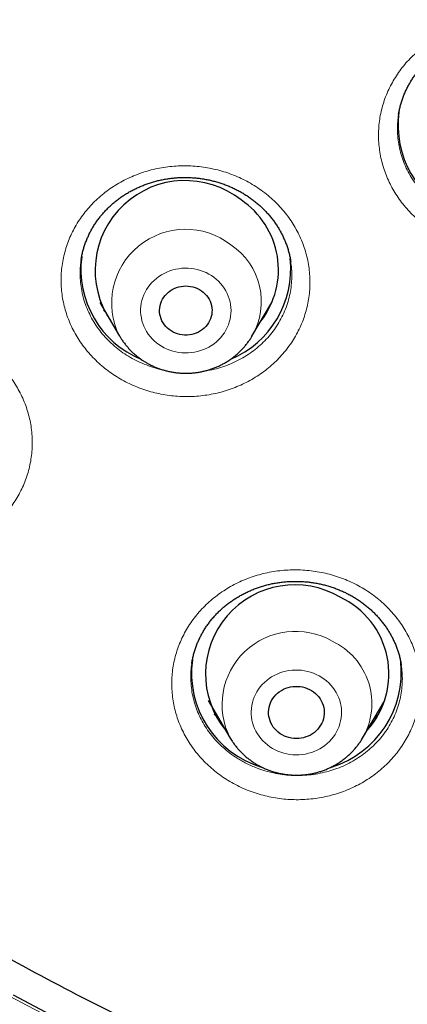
# Model space of a CAD drawing. Header units: millimetres. Extents: x 8 to 436, y 12 to 764.
# Tile 471 of 656: x 209.38 to 215.64, y 672.82 to 688.76. Entities that reach past the tile are written whole.
import ezdxf

# ---------------------------------------------------------------- set-up
doc = ezdxf.new("R2010")
doc.units = ezdxf.units.MM

msp = doc.modelspace()

# ---------------------------------------------------------------- linework, layer by layer
at = {"color": 7, "linetype": 'Continuous', "lineweight": 30}
for p, q in [((215.503, 687.218), (215.503, 687.216)), ((210.373, 684.875), (210.372, 684.871)), ((210.671, 684.179), (210.993, 683.632)), ((213.133, 683.632), (213.455, 684.179)), ((213.133, 683.632), (213.132, 683.63)), ((212.161, 678.337), (212.161, 678.335)), ((212.422, 677.736), (212.781, 677.126)), ((214.921, 677.126), (215.28, 677.736))]:
    msp.add_line(p, q, dxfattribs=at)
at = {"color": 252, "linetype": 'Continuous', "lineweight": 0}
msp.add_line((213.385, 684.04), (213.356, 684.011), dxfattribs=at)
at = {"color": 252, "linetype": 'Continuous', "lineweight": 0, "flags": 128}
for points in [[(211.629, 683.496), (211.67, 683.469), (211.713, 683.445), (211.759, 683.424), (211.805, 683.405), (211.853, 683.39), (211.902, 683.378), (211.951, 683.369), (212.001, 683.363), (212.052, 683.361), (212.102, 683.362), (212.152, 683.366), (212.202, 683.373), (212.251, 683.384), (212.299, 683.398), (212.347, 683.415), (212.392, 683.435), (212.436, 683.457), (212.479, 683.483), (212.519, 683.511), (212.558, 683.542), (212.594, 683.575), (212.627, 683.611), (212.658, 683.648), (212.686, 683.688), (212.71, 683.729), (212.732, 683.772), (212.751, 683.816), (212.766, 683.861), (212.778, 683.907), (212.787, 683.954), (212.792, 684.001), (212.794, 684.048), (212.792, 684.096), (212.787, 684.143), (212.778, 684.189), (212.766, 684.235), (212.75, 684.28), (212.732, 684.324), (212.71, 684.367), (212.685, 684.408), (212.657, 684.448), (212.626, 684.485), (212.592, 684.521), (212.556, 684.554), (212.518, 684.585), (212.477, 684.613), (212.435, 684.638), (212.391, 684.661), (212.345, 684.681), (212.298, 684.697), (212.249, 684.711), (212.2, 684.722), (212.15, 684.729), (212.1, 684.733), (212.05, 684.734), (211.999, 684.731), (211.949, 684.725), (211.9, 684.716), (211.851, 684.704), (211.803, 684.689), (211.757, 684.67), (211.712, 684.649), (211.669, 684.625), (211.627, 684.598), (211.588, 684.568), (211.551, 684.536), (211.516, 684.502), (211.484, 684.465), (211.454, 684.427), (211.428, 684.386), (211.405, 684.344), (211.384, 684.301), (211.367, 684.256), (211.354, 684.211), (211.343, 684.164), (211.337, 684.117), (211.333, 684.07), (211.333, 684.023), (211.337, 683.976), (211.344, 683.929), (211.354, 683.882), (211.368, 683.837), (211.385, 683.792), (211.406, 683.749), (211.429, 683.707), (211.456, 683.667), (211.485, 683.628), (211.517, 683.592), (211.552, 683.557), (211.589, 683.525), (211.629, 683.496)], [(213.507, 676.936), (213.552, 676.916), (213.599, 676.898), (213.647, 676.883), (213.696, 676.871), (213.745, 676.863), (213.795, 676.857), (213.846, 676.855), (213.896, 676.857), (213.946, 676.861), (213.996, 676.869), (214.045, 676.88), (214.093, 676.894), (214.14, 676.911), (214.186, 676.932), (214.23, 676.955), (214.272, 676.981), (214.312, 677.009), (214.35, 677.04), (214.386, 677.074), (214.419, 677.11), (214.449, 677.148), (214.477, 677.187), (214.501, 677.229), (214.523, 677.272), (214.541, 677.316), (214.556, 677.361), (214.567, 677.407), (214.576, 677.454), (214.58, 677.501), (214.582, 677.548), (214.579, 677.596), (214.574, 677.643), (214.565, 677.689), (214.552, 677.735), (214.536, 677.78), (214.517, 677.824), (214.495, 677.867), (214.469, 677.908), (214.441, 677.947), (214.41, 677.984), (214.376, 678.019), (214.34, 678.052), (214.301, 678.083), (214.26, 678.11), (214.218, 678.136), (214.173, 678.158), (214.127, 678.177), (214.08, 678.194), (214.031, 678.207), (213.982, 678.217), (213.932, 678.224), (213.882, 678.228), (213.832, 678.228), (213.781, 678.225), (213.731, 678.219), (213.682, 678.209), (213.633, 678.197), (213.586, 678.181), (213.539, 678.162), (213.494, 678.141), (213.451, 678.116), (213.41, 678.089), (213.371, 678.059), (213.334, 678.027), (213.3, 677.992), (213.268, 677.955), (213.239, 677.916), (213.213, 677.876), (213.19, 677.834), (213.17, 677.79), (213.154, 677.745), (213.14, 677.7), (213.13, 677.653), (213.124, 677.606), (213.121, 677.559), (213.121, 677.511), (213.125, 677.464), (213.133, 677.417), (213.144, 677.371), (213.158, 677.326), (213.175, 677.281), (213.196, 677.238), (213.22, 677.196), (213.247, 677.156), (213.277, 677.118), (213.309, 677.082), (213.344, 677.048), (213.382, 677.016), (213.421, 676.987), (213.463, 676.96), (213.507, 676.936)]]:
    msp.add_lwpolyline(points, dxfattribs=at)
at = {"color": 7, "linetype": 'Continuous', "lineweight": 30, "flags": 128}
for points in [[(212.315, 684.367), (212.345, 684.344), (212.373, 684.319), (212.398, 684.292), (212.42, 684.262), (212.439, 684.231), (212.456, 684.198), (212.469, 684.164), (212.478, 684.128), (212.484, 684.093), (212.487, 684.056), (212.486, 684.02), (212.482, 683.984), (212.474, 683.949), (212.463, 683.914), (212.448, 683.88), (212.43, 683.848), (212.409, 683.818), (212.386, 683.789), (212.359, 683.763), (212.331, 683.738), (212.3, 683.717), (212.267, 683.698), (212.232, 683.682), (212.196, 683.669), (212.159, 683.659), (212.121, 683.653), (212.083, 683.65), (212.044, 683.65), (212.006, 683.653), (211.968, 683.659), (211.93, 683.669), (211.894, 683.682), (211.86, 683.698), (211.827, 683.717), (211.796, 683.738), (211.767, 683.763), (211.741, 683.789), (211.717, 683.818), (211.696, 683.848), (211.678, 683.88), (211.664, 683.914), (211.653, 683.949), (211.645, 683.984), (211.64, 684.02), (211.64, 684.056), (211.642, 684.093), (211.648, 684.128), (211.658, 684.164), (211.671, 684.198), (211.687, 684.231), (211.706, 684.262), (211.729, 684.292), (211.754, 684.319), (211.781, 684.344), (211.811, 684.367), (211.843, 684.388), (211.877, 684.405), (211.912, 684.419), (211.949, 684.431), (211.986, 684.439), (212.025, 684.444), (212.063, 684.446), (212.102, 684.444), (212.14, 684.439), (212.178, 684.431), (212.214, 684.419), (212.25, 684.405), (212.283, 684.388), (212.315, 684.367)], [(210.995, 683.63), (210.994, 683.63), (210.993, 683.632)], [(214.063, 677.915), (214.098, 677.896), (214.13, 677.874), (214.16, 677.849), (214.188, 677.822), (214.213, 677.793), (214.235, 677.762), (214.254, 677.73), (214.27, 677.695), (214.283, 677.66), (214.293, 677.624), (214.299, 677.587), (214.301, 677.549), (214.3, 677.512), (214.296, 677.475), (214.288, 677.438), (214.276, 677.402), (214.261, 677.368), (214.243, 677.334), (214.222, 677.302), (214.198, 677.273), (214.172, 677.245), (214.142, 677.219), (214.111, 677.196), (214.077, 677.176), (214.042, 677.159), (214.005, 677.145), (213.967, 677.133), (213.929, 677.125), (213.889, 677.12), (213.849, 677.119), (213.81, 677.121), (213.77, 677.126), (213.731, 677.134), (213.693, 677.146), (213.657, 677.16), (213.622, 677.178), (213.588, 677.198), (213.557, 677.222), (213.528, 677.247), (213.502, 677.275), (213.478, 677.305), (213.457, 677.337), (213.44, 677.371), (213.425, 677.406), (213.414, 677.442), (213.406, 677.478), (213.402, 677.515), (213.401, 677.553), (213.404, 677.59), (213.41, 677.627), (213.42, 677.663), (213.433, 677.699), (213.45, 677.733), (213.469, 677.765), (213.492, 677.796), (213.517, 677.825), (213.545, 677.852), (213.575, 677.876), (213.608, 677.898), (213.642, 677.916), (213.678, 677.932), (213.716, 677.945), (213.754, 677.955), (213.794, 677.961), (213.833, 677.964), (213.873, 677.964), (213.913, 677.961), (213.952, 677.954), (213.99, 677.944), (214.027, 677.931), (214.063, 677.915)], [(210.313, 672.417), (209.275, 672.964)]]:
    msp.add_lwpolyline(points, dxfattribs=at)
at = {"color": 7, "linetype": 'Continuous', "lineweight": 30}
for centre, radius, start, end in [((217.074, 687.047), 1.579, 172.2089, 247.2821), ((212.053, 684.695), 1.456, 51.6466, 214.3343), ((212.203, 684.707), 1.358, 322.1844, 56.3294), ((211.946, 684.717), 1.58, 172.5359, 247.6503), ((212.178, 684.72), 1.583, 292.6901, 6.0958), ((213.825, 678.164), 1.443, 59.4729, 219.1767), ((213.98, 678.168), 1.367, 317.9758, 64.9702), ((213.746, 678.181), 1.591, 172.2932, 253.2999), ((213.951, 678.185), 1.597, 286.9875, 6.6169)]:
    msp.add_arc(centre, radius, start, end, dxfattribs=at)
at = {"color": 252, "linetype": 'Continuous', "lineweight": 0}
for centre, radius, start, end in [((212.059, 684.169), 1.194, 52.2048, 206.7337), ((212.177, 684.191), 1.107, 329.6914, 56.3306), ((213.836, 677.669), 1.186, 60.0488, 207.2546), ((213.954, 677.685), 1.117, 329.8469, 64.8942)]:
    msp.add_arc(centre, radius, start, end, dxfattribs=at)
at = {"color": 7, "linetype": 'Continuous', "lineweight": 30}
for points, knots in [([(228.82, 667.839), (227.618, 667.945), (225.213, 668.158), (221.655, 668.822), (218.163, 669.733), (214.788, 670.9), (211.549, 672.303), (208.463, 673.927), (205.522, 675.774), (202.745, 677.831), (200.147, 680.088), (197.747, 682.528), (195.557, 685.138), (193.592, 687.902), (191.863, 690.802), (190.383, 693.82), (189.158, 696.939), (188.198, 700.138), (187.508, 703.397), (187.093, 706.698), (186.954, 710.019), (187.093, 713.34), (187.508, 716.641), (188.198, 719.901), (189.158, 723.1), (190.383, 726.218), (191.863, 729.236), (193.592, 732.136), (195.557, 734.9), (197.747, 737.51), (200.147, 739.951), (202.745, 742.207), (205.522, 744.265), (208.463, 746.111), (211.549, 747.735), (214.762, 749.127), (218.08, 750.277), (221.484, 751.179), (224.953, 751.828), (228.466, 752.218), (232, 752.349), (235.534, 752.218), (239.047, 751.828), (242.516, 751.179), (245.92, 750.277), (249.238, 749.127), (252.451, 747.735), (255.537, 746.111), (258.478, 744.265), (261.255, 742.207), (263.853, 739.951), (266.253, 737.51), (268.443, 734.9), (270.408, 732.136), (272.137, 729.236), (273.617, 726.218), (274.842, 723.1), (275.802, 719.901), (276.492, 716.641), (276.907, 713.34), (277.046, 710.019), (276.907, 706.698), (276.492, 703.397), (275.802, 700.138), (274.842, 696.939), (273.617, 693.82), (272.137, 690.802), (270.408, 687.902), (268.443, 685.138), (266.253, 682.528), (263.853, 680.088), (261.255, 677.831), (258.478, 675.774), (255.537, 673.927), (252.451, 672.303), (249.212, 670.9), (245.837, 669.733), (242.345, 668.822), (238.787, 668.158), (236.382, 667.945), (235.18, 667.839)], [0, 0, 0, 0, 0.013106, 0.026212, 0.039318, 0.052424, 0.065212, 0.078, 0.090788, 0.103576, 0.116364, 0.129151, 0.141939, 0.154727, 0.167515, 0.180303, 0.193091, 0.205879, 0.218667, 0.231454, 0.244242, 0.25703, 0.269818, 0.282606, 0.295394, 0.308182, 0.32097, 0.333758, 0.346545, 0.359333, 0.372121, 0.384909, 0.397697, 0.410485, 0.423273, 0.436061, 0.448848, 0.461636, 0.474424, 0.487212, 0.5, 0.512788, 0.525576, 0.538364, 0.551152, 0.563939, 0.576727, 0.589515, 0.602303, 0.615091, 0.627879, 0.640667, 0.653455, 0.666242, 0.67903, 0.691818, 0.704606, 0.717394, 0.730182, 0.74297, 0.755758, 0.768546, 0.781333, 0.794121, 0.806909, 0.819697, 0.832485, 0.845273, 0.858061, 0.870849, 0.883636, 0.896424, 0.909212, 0.922, 0.934788, 0.947576, 0.960682, 0.973788, 0.986894, 1, 1, 1, 1]), ([(184.502, 710.809), (184.502, 710.793), (184.502, 710.759), (184.501, 710.704), (184.501, 710.643), (184.501, 710.579), (184.502, 710.511), (184.502, 710.44), (184.502, 710.367), (184.503, 710.297), (184.503, 710.219), (184.504, 710.135), (184.505, 710.046), (184.506, 709.972), (184.507, 709.912), (184.508, 709.866), (184.509, 709.828), (184.51, 709.791), (184.51, 709.751), (184.511, 709.704), (184.513, 709.646), (184.514, 709.576), (184.516, 709.499), (184.518, 709.419), (184.521, 709.34), (184.523, 709.262), (184.526, 709.172), (184.53, 709.07), (184.534, 708.956), (184.539, 708.836), (184.545, 708.707), (184.551, 708.564), (184.559, 708.412), (184.568, 708.251), (184.577, 708.081), (184.587, 707.933), (184.595, 707.812), (184.601, 707.724), (184.606, 707.646), (184.611, 707.577), (184.615, 707.518), (184.619, 707.469), (184.622, 707.429), (184.624, 707.399), (184.626, 707.372), (184.628, 707.344), (184.631, 707.31), (184.634, 707.27), (184.638, 707.223), (184.642, 707.167), (184.648, 707.104), (184.654, 707.033), (184.661, 706.953), (184.668, 706.864), (184.677, 706.765), (184.687, 706.657), (184.698, 706.542), (184.71, 706.42), (184.734, 706.188), (184.771, 705.842), (184.826, 705.382), (184.873, 705.022), (184.908, 704.764), (184.93, 704.611), (184.952, 704.459), (184.974, 704.314), (184.994, 704.179), (185.013, 704.056), (185.029, 703.958), (185.041, 703.881), (185.05, 703.824), (185.059, 703.772), (185.066, 703.726), (185.072, 703.689), (185.077, 703.662), (185.08, 703.644), (185.083, 703.627), (185.086, 703.608), (185.091, 703.579), (185.098, 703.537), (185.107, 703.481), (185.119, 703.414), (185.132, 703.336), (185.148, 703.248), (185.164, 703.154), (185.182, 703.056), (185.2, 702.957), (185.234, 702.772), (185.286, 702.5), (185.37, 702.077), (185.473, 701.587), (185.598, 701.031), (185.72, 700.518), (185.838, 700.052), (185.918, 699.743), (185.971, 699.547), (185.993, 699.465), (186.014, 699.388), (186.033, 699.317), (186.052, 699.249), (186.07, 699.185), (186.087, 699.126), (186.1, 699.078), (186.11, 699.044), (186.116, 699.021), (186.12, 699.006), (186.125, 698.991), (186.13, 698.971), (186.138, 698.943), (186.15, 698.904), (186.163, 698.855), (186.18, 698.798), (186.199, 698.733), (186.221, 698.656), (186.248, 698.565), (186.279, 698.46), (186.313, 698.345), (186.351, 698.222), (186.389, 698.096), (186.45, 697.9), (186.532, 697.641), (186.635, 697.32), (186.739, 697.01), (186.841, 696.711), (186.941, 696.422), (187.041, 696.144), (187.138, 695.876), (187.223, 695.649), (187.294, 695.46), (187.352, 695.308), (187.409, 695.16), (187.465, 695.017), (187.52, 694.878), (187.573, 694.745), (187.625, 694.617), (187.673, 694.498), (187.718, 694.387), (187.76, 694.286), (187.801, 694.188), (187.84, 694.095), (187.876, 694.008), (187.908, 693.933), (187.933, 693.874), (187.953, 693.829), (187.967, 693.795), (187.978, 693.769), (187.988, 693.747), (187.997, 693.725), (188.01, 693.696), (188.025, 693.66), (188.045, 693.616), (188.067, 693.564), (188.093, 693.505), (188.12, 693.442), (188.149, 693.376), (188.179, 693.31), (188.233, 693.188), (188.314, 693.008), (188.423, 692.768), (188.538, 692.521), (188.658, 692.266), (188.784, 692.003), (188.924, 691.718), (189.077, 691.41), (189.244, 691.081), (189.418, 690.745), (189.607, 690.39), (189.81, 690.015), (189.985, 689.701), (190.118, 689.465), (190.206, 689.311), (190.292, 689.161), (190.381, 689.009), (190.47, 688.856), (190.562, 688.702), (190.649, 688.556), (190.731, 688.419), (190.809, 688.291), (190.873, 688.187), (190.922, 688.107), (190.958, 688.049), (190.99, 687.998), (191.017, 687.954), (191.038, 687.92), (191.055, 687.892), (191.071, 687.867), (191.089, 687.838), (191.111, 687.803), (191.137, 687.761), (191.169, 687.711), (191.208, 687.649), (191.254, 687.577), (191.305, 687.497), (191.362, 687.408), (191.424, 687.311), (191.493, 687.205), (191.567, 687.092), (191.646, 686.97), (191.732, 686.841), (191.824, 686.703), (191.922, 686.557), (192.046, 686.374), (192.195, 686.157), (192.367, 685.909), (192.615, 685.558), (192.941, 685.107), (193.349, 684.559), (193.68, 684.129), (193.93, 683.811), (194.096, 683.602), (194.263, 683.395), (194.431, 683.189), (194.597, 682.988), (194.764, 682.788), (194.929, 682.592), (195.092, 682.401), (195.25, 682.219), (195.372, 682.078), (195.461, 681.977), (195.518, 681.912), (195.574, 681.849), (195.629, 681.787), (195.681, 681.729), (195.729, 681.675), (195.771, 681.628), (195.807, 681.588), (195.837, 681.555), (195.86, 681.53), (195.877, 681.511), (195.893, 681.493), (195.912, 681.472), (195.934, 681.448), (195.964, 681.415), (196.002, 681.373), (196.051, 681.319), (196.107, 681.258), (196.171, 681.189), (196.243, 681.111), (196.324, 681.024), (196.412, 680.93), (196.508, 680.827), (196.604, 680.726), (196.699, 680.626), (196.792, 680.529), (196.89, 680.428), (196.992, 680.322), (197.17, 680.14), (197.42, 679.886), (197.744, 679.566), (198.111, 679.209), (198.523, 678.818), (198.98, 678.396), (199.436, 677.985), (199.893, 677.586), (200.348, 677.197), (200.803, 676.82), (201.182, 676.513), (201.483, 676.274), (201.702, 676.102), (201.912, 675.939), (202.113, 675.785), (202.304, 675.64), (202.482, 675.506), (202.649, 675.383), (202.802, 675.27), (202.947, 675.164), (203.084, 675.065), (203.196, 674.984), (203.285, 674.92), (203.354, 674.871), (203.417, 674.826), (203.474, 674.786), (203.522, 674.752), (203.561, 674.724), (203.592, 674.702), (203.617, 674.685), (203.639, 674.67), (203.662, 674.653), (203.689, 674.634), (203.726, 674.609), (203.772, 674.577), (203.83, 674.537), (203.897, 674.49), (203.974, 674.437), (204.061, 674.377), (204.158, 674.311), (204.265, 674.238), (204.382, 674.159), (204.509, 674.074), (204.646, 673.983), (204.793, 673.885), (204.947, 673.784), (205.108, 673.68), (205.275, 673.572), (205.451, 673.46), (205.636, 673.343), (205.831, 673.221), (206.036, 673.094), (206.25, 672.963), (206.477, 672.826), (206.719, 672.681), (206.975, 672.531), (207.242, 672.376), (207.519, 672.217), (207.809, 672.054), (208.109, 671.888), (208.421, 671.718), (208.744, 671.546), (209.079, 671.37), (209.426, 671.191), (209.784, 671.011), (210.119, 670.845), (210.334, 670.741), (210.426, 670.697)], [0, 0, 0, 0, 0.000894, 0.001956, 0.003195, 0.004397, 0.005735, 0.007208, 0.008683, 0.010087, 0.01142, 0.013371, 0.015146, 0.016745, 0.01782, 0.018734, 0.019488, 0.020154, 0.020952, 0.021897, 0.022989, 0.024447, 0.026067, 0.027679, 0.029265, 0.030824, 0.032356, 0.034708, 0.036995, 0.039236, 0.04192, 0.044789, 0.047842, 0.05108, 0.054503, 0.05811, 0.060052, 0.061825, 0.063405, 0.064791, 0.065984, 0.066967, 0.067763, 0.068373, 0.068811, 0.069406, 0.070057, 0.070861, 0.071822, 0.072941, 0.074216, 0.075649, 0.07724, 0.079074, 0.081082, 0.083262, 0.085614, 0.088108, 0.09063, 0.099764, 0.109103, 0.118645, 0.121741, 0.124858, 0.127995, 0.130996, 0.133746, 0.136246, 0.138495, 0.139756, 0.140921, 0.141992, 0.142965, 0.143764, 0.144245, 0.144597, 0.144898, 0.145281, 0.145748, 0.146682, 0.147835, 0.149208, 0.1508, 0.152612, 0.154589, 0.156612, 0.158641, 0.160676, 0.167996, 0.175394, 0.186756, 0.19827, 0.209853, 0.218584, 0.22735, 0.229108, 0.230852, 0.232473, 0.233949, 0.235279, 0.236737, 0.237967, 0.23897, 0.239745, 0.240131, 0.240419, 0.240654, 0.241061, 0.24167, 0.242449, 0.243507, 0.244715, 0.246073, 0.247582, 0.249574, 0.251778, 0.254196, 0.256825, 0.259519, 0.262184, 0.269177, 0.275959, 0.282529, 0.288887, 0.295034, 0.30097, 0.306694, 0.312207, 0.315564, 0.318838, 0.322028, 0.325127, 0.328076, 0.331024, 0.333787, 0.336365, 0.338758, 0.340966, 0.34299, 0.345137, 0.347028, 0.348662, 0.350039, 0.3509, 0.351617, 0.352233, 0.352585, 0.353058, 0.353689, 0.354479, 0.355447, 0.35658, 0.357878, 0.359297, 0.360737, 0.362194, 0.363667, 0.368759, 0.374039, 0.379506, 0.385161, 0.391003, 0.397004, 0.40423, 0.411621, 0.419176, 0.426896, 0.435738, 0.444787, 0.448398, 0.451974, 0.455417, 0.458725, 0.462487, 0.466059, 0.46944, 0.472631, 0.47563, 0.478439, 0.479885, 0.48127, 0.482489, 0.483499, 0.484334, 0.484938, 0.48541, 0.486126, 0.486958, 0.487929, 0.489041, 0.490547, 0.492251, 0.494154, 0.496255, 0.498555, 0.501053, 0.50375, 0.506645, 0.509739, 0.513031, 0.516521, 0.52021, 0.526226, 0.532237, 0.538238, 0.551838, 0.565383, 0.578876, 0.584161, 0.589439, 0.594708, 0.599969, 0.605183, 0.610223, 0.615407, 0.620382, 0.625146, 0.6297, 0.631431, 0.63313, 0.634797, 0.636431, 0.638027, 0.639468, 0.640704, 0.641737, 0.642653, 0.643313, 0.643766, 0.644211, 0.644739, 0.645386, 0.646152, 0.647365, 0.648791, 0.650431, 0.652285, 0.654391, 0.656719, 0.659269, 0.66204, 0.665032, 0.667538, 0.670181, 0.672961, 0.675877, 0.678914, 0.687963, 0.69693, 0.705815, 0.718193, 0.73041, 0.742464, 0.754357, 0.766088, 0.777658, 0.789065, 0.79476, 0.800203, 0.805394, 0.810334, 0.815022, 0.819459, 0.823412, 0.827141, 0.830646, 0.833928, 0.836987, 0.838722, 0.840376, 0.841915, 0.843269, 0.844435, 0.845413, 0.846059, 0.846641, 0.847166, 0.847657, 0.848291, 0.849103, 0.850242, 0.85161, 0.853209, 0.855036, 0.857094, 0.859381, 0.861899, 0.864645, 0.867622, 0.870828, 0.874264, 0.87793, 0.881588, 0.88545, 0.889515, 0.893783, 0.898255, 0.90293, 0.907808, 0.91289, 0.918431, 0.924195, 0.930183, 0.936393, 0.942827, 0.949483, 0.956363, 0.963465, 0.97079, 0.978339, 0.98611, 0.994104, 1, 1, 1, 1]), ([(215.503, 687.218), (215.503, 687.221), (215.507, 687.247), (215.516, 687.293), (215.531, 687.358), (215.55, 687.423), (215.571, 687.487), (215.596, 687.55), (215.623, 687.612), (215.653, 687.673), (215.686, 687.732), (215.721, 687.79), (215.76, 687.846), (215.8, 687.901), (215.843, 687.954), (215.889, 688.005), (215.938, 688.055), (215.988, 688.103), (216.041, 688.149), (216.096, 688.193), (216.153, 688.234), (216.211, 688.273), (216.271, 688.309), (216.333, 688.344), (216.396, 688.376), (216.461, 688.405), (216.528, 688.432), (216.595, 688.456), (216.664, 688.477), (216.734, 688.496), (216.804, 688.512), (216.875, 688.526), (216.947, 688.536), (217.018, 688.544), (217.091, 688.549), (217.163, 688.551), (217.235, 688.55), (217.308, 688.546), (217.38, 688.54), (217.452, 688.531), (217.524, 688.519), (217.595, 688.504), (217.665, 688.487), (217.734, 688.466), (217.802, 688.443), (217.87, 688.418), (217.936, 688.39), (218, 688.359), (218.064, 688.326), (218.125, 688.291), (218.185, 688.253), (218.243, 688.213), (218.299, 688.17), (218.354, 688.126), (218.406, 688.079), (218.456, 688.031), (218.504, 687.98), (218.549, 687.928), (218.592, 687.874), (218.633, 687.819), (218.67, 687.762), (218.706, 687.703), (218.738, 687.643), (218.768, 687.582), (218.795, 687.52), (218.819, 687.457), (218.84, 687.393), (218.858, 687.328), (218.873, 687.263), (218.882, 687.217), (218.885, 687.193), (218.885, 687.192)], [0, 0, 0, 0, 0.00235, 0.017276, 0.032235, 0.047287, 0.062407, 0.077564, 0.092724, 0.107844, 0.12289, 0.137832, 0.152702, 0.167526, 0.182452, 0.197421, 0.212413, 0.227407, 0.242376, 0.257301, 0.272163, 0.286974, 0.301706, 0.316543, 0.331365, 0.346177, 0.360984, 0.375792, 0.390606, 0.405431, 0.420268, 0.435042, 0.449792, 0.464526, 0.479252, 0.493979, 0.508712, 0.523458, 0.538223, 0.553015, 0.567793, 0.58251, 0.597251, 0.61201, 0.626782, 0.641564, 0.656352, 0.67114, 0.685926, 0.700701, 0.715448, 0.730221, 0.745019, 0.759839, 0.774677, 0.78953, 0.804394, 0.819265, 0.834145, 0.84902, 0.863916, 0.878823, 0.893743, 0.908684, 0.923653, 0.938654, 0.953696, 0.968782, 0.983839, 0.998857, 1, 1, 1, 1]), ([(210.372, 684.875), (210.373, 684.881), (210.377, 684.909), (210.387, 684.958), (210.403, 685.023), (210.421, 685.086), (210.443, 685.15), (210.468, 685.212), (210.495, 685.274), (210.526, 685.334), (210.559, 685.394), (210.596, 685.452), (210.634, 685.508), (210.675, 685.563), (210.719, 685.615), (210.765, 685.666), (210.813, 685.715), (210.864, 685.762), (210.917, 685.808), (210.972, 685.851), (211.029, 685.892), (211.088, 685.931), (211.149, 685.967), (211.211, 686.001), (211.274, 686.032), (211.339, 686.061), (211.406, 686.087), (211.473, 686.111), (211.542, 686.132), (211.612, 686.151), (211.682, 686.166), (211.754, 686.179), (211.825, 686.189), (211.898, 686.196), (211.97, 686.201), (212.042, 686.202), (212.115, 686.201), (212.187, 686.197), (212.259, 686.19), (212.331, 686.181), (212.403, 686.168), (212.474, 686.153), (212.544, 686.135), (212.613, 686.114), (212.681, 686.091), (212.749, 686.065), (212.814, 686.037), (212.879, 686.006), (212.942, 685.972), (213.004, 685.936), (213.064, 685.898), (213.122, 685.858), (213.178, 685.815), (213.232, 685.771), (213.284, 685.724), (213.334, 685.675), (213.381, 685.624), (213.427, 685.572), (213.47, 685.518), (213.51, 685.462), (213.548, 685.405), (213.583, 685.346), (213.615, 685.286), (213.644, 685.225), (213.671, 685.163), (213.695, 685.1), (213.716, 685.036), (213.734, 684.971), (213.749, 684.906), (213.757, 684.861), (213.76, 684.839), (213.76, 684.839)], [0, 0, 0, 0, 0.004081, 0.019162, 0.034142, 0.049062, 0.063997, 0.079024, 0.094118, 0.109247, 0.124378, 0.139468, 0.154485, 0.169397, 0.184238, 0.199024, 0.213915, 0.228849, 0.243807, 0.258768, 0.273706, 0.288602, 0.303435, 0.318218, 0.332926, 0.347737, 0.362534, 0.377322, 0.392106, 0.406891, 0.421684, 0.436488, 0.451306, 0.466066, 0.480799, 0.495516, 0.510226, 0.524936, 0.539654, 0.554385, 0.569136, 0.583913, 0.598683, 0.613392, 0.628122, 0.642871, 0.657634, 0.672408, 0.68719, 0.701973, 0.716757, 0.731532, 0.746279, 0.761052, 0.775851, 0.790674, 0.805518, 0.820378, 0.83525, 0.850133, 0.865026, 0.879913, 0.894826, 0.909748, 0.924686, 0.939645, 0.95463, 0.969648, 0.984705, 0.999804, 1, 1, 1, 1]), ([(210.764, 684.022), (210.756, 684.029), (210.746, 684.038), (210.737, 684.048), (210.735, 684.05)], [0, 0, 0, 0, 0.791318, 1, 1, 1, 1]), ([(213.383, 684.037), (213.379, 684.033), (213.37, 684.024), (213.361, 684.016), (213.357, 684.011)], [0, 0, 0, 0, 0.492696, 1, 1, 1, 1]), ([(210.995, 683.63), (211.003, 683.617), (211.021, 683.586), (211.052, 683.541), (211.089, 683.493), (211.128, 683.446), (211.17, 683.402), (211.213, 683.359), (211.259, 683.319), (211.303, 683.285), (211.331, 683.265), (211.343, 683.256)], [0, 0, 0, 0, 0.088891, 0.206634, 0.324499, 0.442491, 0.560614, 0.678872, 0.797264, 0.915792, 1, 1, 1, 1]), ([(211.343, 683.256), (211.354, 683.249), (211.383, 683.229), (211.429, 683.201), (211.484, 683.171), (211.539, 683.144), (211.596, 683.12), (211.654, 683.099), (211.713, 683.08), (211.773, 683.065), (211.834, 683.052), (211.896, 683.042), (211.958, 683.036), (212.02, 683.032), (212.082, 683.032), (212.145, 683.034), (212.207, 683.04), (212.269, 683.048), (212.33, 683.06), (212.39, 683.074), (212.45, 683.092), (212.509, 683.112), (212.566, 683.135), (212.623, 683.161), (212.678, 683.19), (212.731, 683.221), (212.783, 683.255), (212.832, 683.291), (212.88, 683.33), (212.926, 683.371), (212.969, 683.414), (213.01, 683.46), (213.049, 683.507), (213.085, 683.556), (213.112, 683.597), (213.127, 683.622), (213.131, 683.63)], [0, 0, 0, 0, 0.020272, 0.050348, 0.080442, 0.110567, 0.140719, 0.170898, 0.201101, 0.231325, 0.26157, 0.291833, 0.32211, 0.3524, 0.3827, 0.413007, 0.443319, 0.473632, 0.503943, 0.53425, 0.56455, 0.59484, 0.625118, 0.65538, 0.685624, 0.715847, 0.746046, 0.776219, 0.806364, 0.836478, 0.86656, 0.896609, 0.926622, 0.9566, 0.986543, 1, 1, 1, 1]), ([(212.16, 678.335), (212.163, 678.357), (212.171, 678.4), (212.185, 678.464), (212.203, 678.529), (212.224, 678.593), (212.248, 678.656), (212.274, 678.718), (212.304, 678.778), (212.336, 678.837), (212.37, 678.895), (212.408, 678.951), (212.448, 679.006), (212.491, 679.059), (212.537, 679.111), (212.584, 679.161), (212.635, 679.21), (212.687, 679.256), (212.741, 679.299), (212.797, 679.34), (212.854, 679.379), (212.914, 679.416), (212.975, 679.451), (213.039, 679.483), (213.104, 679.513), (213.17, 679.541), (213.238, 679.565), (213.306, 679.587), (213.375, 679.606), (213.444, 679.623), (213.515, 679.637), (213.586, 679.648), (213.658, 679.656), (213.731, 679.662), (213.804, 679.664), (213.876, 679.664), (213.949, 679.661), (214.021, 679.656), (214.093, 679.647), (214.164, 679.636), (214.235, 679.622), (214.306, 679.605), (214.375, 679.586), (214.444, 679.564), (214.511, 679.539), (214.578, 679.511), (214.63, 679.487), (214.66, 679.473), (214.668, 679.468)], [0, 0, 0, 0, 0.021919, 0.044274, 0.066694, 0.08915, 0.111608, 0.134025, 0.156369, 0.17861, 0.200748, 0.222809, 0.244945, 0.267186, 0.289487, 0.311802, 0.334066, 0.356229, 0.378245, 0.400118, 0.421929, 0.443828, 0.465849, 0.487946, 0.510074, 0.532176, 0.554197, 0.57609, 0.597835, 0.619535, 0.64134, 0.663228, 0.685172, 0.707145, 0.729116, 0.751051, 0.772924, 0.794709, 0.816444, 0.838304, 0.860141, 0.881967, 0.903795, 0.925637, 0.947503, 0.969406, 0.991359, 1, 1, 1, 1]), ([(214.668, 679.468), (214.678, 679.463), (214.71, 679.447), (214.762, 679.418), (214.822, 679.382), (214.881, 679.342), (214.938, 679.301), (214.993, 679.258), (215.046, 679.212), (215.097, 679.165), (215.145, 679.115), (215.192, 679.064), (215.235, 679.011), (215.277, 678.957), (215.316, 678.901), (215.352, 678.843), (215.386, 678.784), (215.417, 678.723), (215.445, 678.662), (215.47, 678.6), (215.493, 678.537), (215.512, 678.473), (215.528, 678.409), (215.539, 678.353), (215.545, 678.319), (215.546, 678.308)], [0, 0, 0, 0, 0.022277, 0.067323, 0.112296, 0.157264, 0.202257, 0.247293, 0.292398, 0.337599, 0.382921, 0.428362, 0.473351, 0.518601, 0.564065, 0.609692, 0.655427, 0.701212, 0.74698, 0.792666, 0.838213, 0.883645, 0.92913, 0.975083, 1, 1, 1, 1]), ([(212.593, 677.446), (212.592, 677.447), (212.572, 677.464), (212.549, 677.486), (212.528, 677.507), (212.524, 677.511)], [0, 0, 0, 0, 0.075562, 0.820611, 1, 1, 1, 1]), ([(215.176, 677.504), (215.174, 677.502), (215.155, 677.483), (215.131, 677.46), (215.109, 677.441), (215.104, 677.436)], [0, 0, 0, 0, 0.093216, 0.806342, 1, 1, 1, 1]), ([(212.782, 677.126), (212.789, 677.115), (212.806, 677.086), (212.836, 677.042), (212.872, 676.993), (212.911, 676.947), (212.952, 676.902), (212.995, 676.859), (213.041, 676.819), (213.089, 676.781), (213.138, 676.745), (213.19, 676.712), (213.238, 676.683), (213.269, 676.667), (213.282, 676.661)], [0, 0, 0, 0, 0.05778, 0.14525, 0.232809, 0.320462, 0.408213, 0.496063, 0.584014, 0.672064, 0.760214, 0.84846, 0.936801, 1, 1, 1, 1]), ([(213.282, 676.661), (213.295, 676.655), (213.326, 676.639), (213.376, 676.618), (213.434, 676.596), (213.493, 676.577), (213.553, 676.561), (213.614, 676.548), (213.676, 676.538), (213.737, 676.531), (213.8, 676.527), (213.862, 676.526), (213.924, 676.528), (213.986, 676.533), (214.048, 676.541), (214.11, 676.552), (214.17, 676.566), (214.23, 676.583), (214.289, 676.603), (214.347, 676.626), (214.403, 676.652), (214.458, 676.68), (214.512, 676.711), (214.564, 676.745), (214.614, 676.781), (214.662, 676.819), (214.708, 676.86), (214.751, 676.903), (214.793, 676.948), (214.832, 676.995), (214.868, 677.043), (214.898, 677.087), (214.914, 677.115), (214.92, 677.126)], [0, 0, 0, 0, 0.0220704, 0.0550501, 0.0880472, 0.1210711, 0.1541195, 0.1871898, 0.2202797, 0.2533864, 0.2865072, 0.3196394, 0.3527801, 0.3859259, 0.4190734, 0.4522198, 0.4853619, 0.5184967, 0.5516212, 0.5847322, 0.6178267, 0.6509016, 0.683954, 0.7169809, 0.7499796, 0.7829477, 0.8158828, 0.848783, 0.8816465, 0.9144722, 0.9472591, 0.9800069, 1, 1, 1, 1])]:
    msp.add_open_spline(points, degree=3, knots=knots, dxfattribs=at)
at = {"color": 252, "linetype": 'Continuous', "lineweight": 0}
for points, knots in [([(228.539, 686.054), (227.824, 686.163), (226.395, 686.381), (224.299, 686.925), (222.312, 687.604), (220.445, 688.414), (218.701, 689.331), (217.039, 690.374), (215.47, 691.537), (214.002, 692.812), (212.646, 694.191), (211.408, 695.666), (210.298, 697.227), (209.322, 698.866), (208.485, 700.571), (207.793, 702.333), (207.251, 704.141), (206.861, 705.983), (206.626, 707.848), (206.547, 709.724), (206.626, 711.601), (206.861, 713.466), (207.251, 715.308), (207.793, 717.115), (208.485, 718.877), (209.322, 720.583), (210.298, 722.221), (211.408, 723.783), (212.646, 725.257), (214.002, 726.637), (215.47, 727.911), (217.039, 729.074), (218.701, 730.117), (220.445, 731.035), (222.26, 731.821), (224.135, 732.471), (226.058, 732.981), (228.018, 733.347), (230.003, 733.568), (232, 733.642), (233.997, 733.568), (235.982, 733.347), (237.942, 732.981), (239.865, 732.471), (241.74, 731.821), (243.555, 731.035), (245.299, 730.117), (246.961, 729.074), (248.53, 727.911), (249.998, 726.637), (251.354, 725.257), (252.592, 723.783), (253.702, 722.221), (254.678, 720.583), (255.515, 718.877), (256.207, 717.115), (256.749, 715.308), (257.139, 713.466), (257.374, 711.601), (257.453, 709.724), (257.374, 707.848), (257.139, 705.983), (256.749, 704.141), (256.207, 702.333), (255.515, 700.571), (254.678, 698.866), (253.702, 697.227), (252.592, 695.666), (251.354, 694.191), (249.998, 692.812), (248.53, 691.537), (246.961, 690.374), (245.299, 689.331), (243.555, 688.414), (241.69, 687.605), (239.708, 686.928), (237.621, 686.385), (236.197, 686.166), (235.486, 686.057)], [0, 0, 0, 0, 0.014209, 0.028417, 0.042626, 0.055696, 0.068766, 0.081836, 0.094907, 0.107977, 0.121047, 0.134117, 0.147187, 0.160257, 0.173327, 0.186398, 0.199468, 0.212538, 0.225608, 0.238678, 0.251748, 0.264818, 0.277889, 0.290959, 0.304029, 0.317099, 0.330169, 0.343239, 0.356309, 0.36938, 0.38245, 0.39552, 0.40859, 0.42166, 0.43473, 0.447801, 0.460871, 0.473941, 0.487011, 0.500081, 0.513151, 0.526221, 0.539292, 0.552362, 0.565432, 0.578502, 0.591572, 0.604642, 0.617712, 0.630783, 0.643853, 0.656923, 0.669993, 0.683063, 0.696133, 0.709203, 0.722274, 0.735344, 0.748414, 0.761484, 0.774554, 0.787624, 0.800695, 0.813765, 0.826835, 0.839905, 0.852975, 0.866045, 0.879115, 0.892186, 0.905256, 0.918326, 0.931396, 0.944466, 0.957536, 0.971691, 0.985845, 1, 1, 1, 1]), ([(235.401, 687.141), (236.068, 687.246), (237.402, 687.455), (239.359, 687.967), (241.226, 688.606), (242.991, 689.372), (244.65, 690.245), (246.23, 691.237), (247.723, 692.343), (249.119, 693.556), (250.41, 694.867), (251.587, 696.27), (252.643, 697.755), (253.572, 699.314), (254.367, 700.936), (255.025, 702.612), (255.541, 704.331), (255.912, 706.083), (256.136, 707.857), (256.21, 709.642), (256.136, 711.427), (255.912, 713.201), (255.541, 714.953), (255.025, 716.673), (254.367, 718.349), (253.572, 719.971), (252.643, 721.529), (251.587, 723.015), (250.41, 724.418), (249.119, 725.729), (247.723, 726.942), (246.23, 728.048), (244.65, 729.04), (242.991, 729.913), (241.265, 730.661), (239.481, 731.279), (237.652, 731.764), (235.787, 732.113), (233.9, 732.323), (232, 732.393), (230.1, 732.323), (228.213, 732.113), (226.348, 731.764), (224.519, 731.279), (222.735, 730.661), (221.009, 729.913), (219.35, 729.04), (217.769, 728.048), (216.277, 726.942), (214.881, 725.729), (213.59, 724.418), (212.413, 723.015), (211.357, 721.529), (210.428, 719.971), (209.633, 718.349), (208.975, 716.673), (208.459, 714.953), (208.088, 713.201), (207.864, 711.427), (207.79, 709.642), (207.864, 707.857), (208.088, 706.083), (208.459, 704.331), (208.975, 702.612), (209.633, 700.936), (210.428, 699.314), (211.357, 697.755), (212.413, 696.27), (213.59, 694.867), (214.881, 693.556), (216.277, 692.343), (217.769, 691.237), (219.35, 690.245), (221.009, 689.372), (222.774, 688.606), (224.641, 687.967), (226.598, 687.455), (227.933, 687.246), (228.6, 687.141)], [0, 0, 0, 0, 0.013976, 0.027953, 0.041929, 0.055017, 0.068105, 0.081192, 0.09428, 0.107368, 0.120455, 0.133543, 0.146631, 0.159719, 0.172806, 0.185894, 0.198982, 0.212069, 0.225157, 0.238245, 0.251332, 0.26442, 0.277508, 0.290595, 0.303683, 0.316771, 0.329859, 0.342946, 0.356034, 0.369122, 0.382209, 0.395297, 0.408385, 0.421472, 0.43456, 0.447648, 0.460736, 0.473823, 0.486911, 0.499999, 0.513086, 0.526174, 0.539262, 0.552349, 0.565437, 0.578525, 0.591612, 0.6047, 0.617788, 0.630876, 0.643963, 0.657051, 0.670139, 0.683226, 0.696314, 0.709402, 0.722489, 0.735577, 0.748665, 0.761753, 0.77484, 0.787928, 0.801016, 0.814103, 0.827191, 0.840279, 0.853366, 0.866454, 0.879542, 0.892629, 0.905717, 0.918805, 0.931893, 0.94498, 0.958068, 0.972045, 0.986023, 1, 1, 1, 1]), ([(228.635, 687.943), (228.007, 688.044), (226.75, 688.246), (224.906, 688.732), (223.137, 689.34), (221.453, 690.069), (219.861, 690.907), (218.345, 691.859), (216.912, 692.92), (215.573, 694.084), (214.334, 695.343), (213.205, 696.689), (212.192, 698.114), (211.3, 699.61), (210.537, 701.166), (209.905, 702.775), (209.41, 704.424), (209.054, 706.106), (208.84, 707.808), (208.768, 709.521), (208.84, 711.234), (209.054, 712.936), (209.41, 714.617), (209.905, 716.267), (210.537, 717.875), (211.3, 719.432), (212.192, 720.927), (213.205, 722.353), (214.334, 723.699), (215.573, 724.957), (216.912, 726.121), (218.345, 727.182), (219.861, 728.135), (221.453, 728.972), (223.11, 729.69), (224.821, 730.283), (226.577, 730.748), (228.366, 731.083), (230.177, 731.284), (232, 731.352), (233.823, 731.284), (235.634, 731.083), (237.423, 730.748), (239.179, 730.283), (240.89, 729.69), (242.547, 728.972), (244.139, 728.135), (245.655, 727.182), (247.088, 726.121), (248.427, 724.957), (249.666, 723.699), (250.795, 722.353), (251.808, 720.927), (252.7, 719.432), (253.463, 717.875), (254.095, 716.267), (254.59, 714.617), (254.946, 712.936), (255.16, 711.234), (255.232, 709.521), (255.16, 707.808), (254.946, 706.106), (254.59, 704.424), (254.095, 702.775), (253.463, 701.166), (252.7, 699.61), (251.808, 698.114), (250.795, 696.689), (249.666, 695.343), (248.427, 694.084), (247.088, 692.92), (245.655, 691.859), (244.139, 690.907), (242.547, 690.069), (240.861, 689.338), (239.086, 688.73), (237.234, 688.242), (235.972, 688.04), (235.34, 687.939)], [0, 0, 0, 0, 0.013748, 0.027497, 0.041245, 0.05435, 0.067455, 0.080559, 0.093664, 0.106769, 0.119873, 0.132978, 0.146083, 0.159188, 0.172292, 0.185397, 0.198502, 0.211606, 0.224711, 0.237816, 0.250921, 0.264025, 0.27713, 0.290235, 0.30334, 0.316444, 0.329549, 0.342654, 0.355758, 0.368863, 0.381968, 0.395073, 0.408177, 0.421282, 0.434387, 0.447492, 0.460596, 0.473701, 0.486806, 0.49991, 0.513015, 0.52612, 0.539225, 0.552329, 0.565434, 0.578539, 0.591643, 0.604748, 0.617853, 0.630958, 0.644062, 0.657167, 0.670272, 0.683377, 0.696481, 0.709586, 0.722691, 0.735795, 0.7489, 0.762005, 0.77511, 0.788214, 0.801319, 0.814424, 0.827528, 0.840633, 0.853738, 0.866843, 0.879947, 0.893052, 0.906157, 0.919262, 0.932366, 0.945471, 0.958576, 0.972384, 0.986192, 1, 1, 1, 1]), ([(211.189, 671.931), (210.361, 672.35), (208.701, 673.189), (206.322, 674.629), (204.035, 676.192), (201.862, 677.885), (199.769, 679.733), (197.771, 681.738), (195.882, 683.903), (194.145, 686.183), (192.568, 688.563), (191.163, 691.031), (189.935, 693.578), (188.887, 696.194), (188.023, 698.874), (187.346, 701.605), (186.862, 704.371), (186.558, 707.157), (186.52, 709.02), (186.501, 709.951)], [0, 0, 0, 0, 0.056574, 0.113415, 0.17016, 0.226689, 0.283221, 0.342868, 0.402514, 0.462416, 0.522329, 0.581975, 0.64161, 0.701258, 0.760904, 0.820805, 0.880718, 0.940364, 1, 1, 1, 1]), ([(216.144, 685.284), (216.106, 685.307), (216.03, 685.352), (215.922, 685.429), (215.82, 685.512), (215.724, 685.601), (215.634, 685.696), (215.552, 685.797), (215.477, 685.902), (215.41, 686.012), (215.351, 686.126), (215.3, 686.243), (215.258, 686.363), (215.224, 686.485), (215.2, 686.609), (215.184, 686.735), (215.178, 686.86), (215.18, 686.986), (215.192, 687.112), (215.213, 687.236), (215.243, 687.359), (215.282, 687.48), (215.329, 687.597), (215.386, 687.712), (215.45, 687.823), (215.522, 687.929), (215.601, 688.031), (215.688, 688.127), (215.782, 688.217), (215.883, 688.302), (215.989, 688.38), (216.1, 688.451), (216.217, 688.515), (216.338, 688.571), (216.463, 688.62), (216.591, 688.661), (216.722, 688.693), (216.854, 688.717), (216.989, 688.733), (217.125, 688.741), (217.26, 688.74), (217.396, 688.73), (217.53, 688.712), (217.663, 688.685), (217.794, 688.651), (217.922, 688.608), (218.048, 688.557), (218.171, 688.497), (218.292, 688.428), (218.405, 688.352), (218.512, 688.271), (218.611, 688.184), (218.703, 688.091), (218.789, 687.993), (218.867, 687.89), (218.938, 687.782), (219.001, 687.67), (219.055, 687.554), (219.102, 687.435), (219.139, 687.314), (219.167, 687.191), (219.187, 687.066), (219.197, 686.94), (219.198, 686.814), (219.191, 686.689), (219.174, 686.564), (219.147, 686.44), (219.112, 686.318), (219.069, 686.199), (219.017, 686.083), (218.956, 685.971), (218.887, 685.863), (218.811, 685.759), (218.727, 685.66), (218.636, 685.567), (218.539, 685.48), (218.435, 685.399), (218.326, 685.325), (218.212, 685.258), (218.093, 685.198), (217.969, 685.146), (217.843, 685.102), (217.713, 685.066), (217.58, 685.037), (217.447, 685.018), (217.312, 685.007), (217.176, 685.004), (217.04, 685.01), (216.905, 685.024), (216.772, 685.047), (216.64, 685.078), (216.511, 685.118), (216.384, 685.165), (216.261, 685.22), (216.183, 685.263), (216.144, 685.284)], [0, 0, 0, 0, 0.010691, 0.021418, 0.032158, 0.042885, 0.053576, 0.064281, 0.075022, 0.085775, 0.096517, 0.107221, 0.11793, 0.128676, 0.139433, 0.150179, 0.160887, 0.171603, 0.182354, 0.193119, 0.203871, 0.214586, 0.225307, 0.236065, 0.246835, 0.257593, 0.268315, 0.279039, 0.2898, 0.300574, 0.311335, 0.322059, 0.332782, 0.343542, 0.354314, 0.365073, 0.375796, 0.386514, 0.397269, 0.408035, 0.41879, 0.429508, 0.440219, 0.450967, 0.461727, 0.472474, 0.483186, 0.494337, 0.505502, 0.516653, 0.52736, 0.538103, 0.548859, 0.559602, 0.570309, 0.581016, 0.591759, 0.602515, 0.613258, 0.623965, 0.634675, 0.645422, 0.656182, 0.666929, 0.67764, 0.688357, 0.699111, 0.709878, 0.720631, 0.731349, 0.742072, 0.752831, 0.763603, 0.774362, 0.785085, 0.795809, 0.80657, 0.817344, 0.828105, 0.838829, 0.849551, 0.860309, 0.87108, 0.881838, 0.89256, 0.903276, 0.914028, 0.924793, 0.935545, 0.946261, 0.956984, 0.967744, 0.978517, 0.989277, 1, 1, 1, 1]), ([(215.503, 687.216), (215.498, 687.179), (215.486, 687.097), (215.483, 686.971), (215.491, 686.837), (215.511, 686.706), (215.543, 686.574), (215.586, 686.447), (215.641, 686.323), (215.707, 686.204), (215.784, 686.09), (215.871, 685.982), (215.967, 685.882), (216.071, 685.79), (216.183, 685.705), (216.265, 685.656), (216.306, 685.631)], [0, 0, 0, 0, 0.060278, 0.133871, 0.204829, 0.277054, 0.349279, 0.422815, 0.493735, 0.565922, 0.638109, 0.711608, 0.782432, 0.854518, 0.926605, 1, 1, 1, 1]), ([(210.861, 683.032), (210.825, 683.058), (210.754, 683.11), (210.654, 683.196), (210.56, 683.287), (210.473, 683.384), (210.393, 683.487), (210.32, 683.594), (210.256, 683.705), (210.199, 683.82), (210.151, 683.939), (210.112, 684.059), (210.082, 684.182), (210.06, 684.307), (210.048, 684.433), (210.045, 684.559), (210.051, 684.684), (210.066, 684.809), (210.09, 684.933), (210.123, 685.055), (210.165, 685.175), (210.215, 685.292), (210.274, 685.405), (210.341, 685.514), (210.416, 685.618), (210.499, 685.718), (210.588, 685.812), (210.684, 685.901), (210.787, 685.983), (210.895, 686.058), (211.009, 686.127), (211.127, 686.188), (211.249, 686.241), (211.376, 686.287), (211.505, 686.325), (211.637, 686.354), (211.771, 686.375), (211.906, 686.388), (212.042, 686.392), (212.178, 686.387), (212.313, 686.375), (212.447, 686.353), (212.579, 686.324), (212.709, 686.286), (212.837, 686.24), (212.96, 686.186), (213.081, 686.124), (213.198, 686.054), (213.312, 685.975), (213.418, 685.89), (213.516, 685.8), (213.606, 685.705), (213.69, 685.605), (213.766, 685.499), (213.834, 685.39), (213.894, 685.277), (213.945, 685.16), (213.988, 685.04), (214.023, 684.917), (214.048, 684.794), (214.064, 684.668), (214.072, 684.542), (214.07, 684.416), (214.059, 684.291), (214.039, 684.166), (214.01, 684.044), (213.971, 683.923), (213.925, 683.805), (213.869, 683.69), (213.806, 683.579), (213.735, 683.473), (213.655, 683.371), (213.569, 683.274), (213.476, 683.183), (213.376, 683.098), (213.27, 683.02), (213.159, 682.948), (213.042, 682.884), (212.922, 682.827), (212.797, 682.778), (212.669, 682.736), (212.538, 682.703), (212.405, 682.679), (212.27, 682.662), (212.135, 682.654), (211.999, 682.655), (211.863, 682.664), (211.728, 682.682), (211.595, 682.708), (211.464, 682.742), (211.336, 682.784), (211.21, 682.835), (211.089, 682.893), (210.972, 682.958), (210.898, 683.007), (210.861, 683.032)], [0, 0, 0, 0, 0.010685, 0.021407, 0.032141, 0.042863, 0.053549, 0.06425, 0.074987, 0.085737, 0.096475, 0.107176, 0.117882, 0.128626, 0.139381, 0.150124, 0.160831, 0.171547, 0.182299, 0.193063, 0.203816, 0.214531, 0.225255, 0.236016, 0.246789, 0.257549, 0.268274, 0.279002, 0.289767, 0.300544, 0.311309, 0.322037, 0.332763, 0.343526, 0.354302, 0.365065, 0.375791, 0.38651, 0.397266, 0.408034, 0.41879, 0.429509, 0.440219, 0.450965, 0.461724, 0.472471, 0.483181, 0.494326, 0.505486, 0.516632, 0.527336, 0.538076, 0.548829, 0.55957, 0.570274, 0.580977, 0.591718, 0.60247, 0.613211, 0.623914, 0.634624, 0.645369, 0.656128, 0.666873, 0.677583, 0.688301, 0.699056, 0.709824, 0.720579, 0.731297, 0.742023, 0.752786, 0.763561, 0.774323, 0.785049, 0.795777, 0.806542, 0.81732, 0.828085, 0.838813, 0.849537, 0.860299, 0.871072, 0.881833, 0.892558, 0.903274, 0.914027, 0.924793, 0.935546, 0.946262, 0.956985, 0.967745, 0.978517, 0.989277, 1, 1, 1, 1]), ([(210.372, 684.871), (210.367, 684.837), (210.356, 684.759), (210.352, 684.635), (210.359, 684.502), (210.378, 684.369), (210.409, 684.238), (210.452, 684.11), (210.507, 683.986), (210.572, 683.866), (210.648, 683.751), (210.734, 683.643), (210.83, 683.543), (210.934, 683.449), (211.009, 683.393), (211.047, 683.365)], [0, 0, 0, 0, 0.0606436, 0.1388622, 0.2173597, 0.2958568, 0.374075, 0.452238, 0.53068, 0.6091217, 0.6872844, 0.7653244, 0.8436423, 0.9219602, 1, 1, 1, 1]), ([(212.346, 683.064), (212.369, 683.067), (212.441, 683.077), (212.557, 683.104), (212.694, 683.146), (212.826, 683.199), (212.953, 683.262), (213.074, 683.335), (213.187, 683.417), (213.292, 683.508), (213.389, 683.607), (213.476, 683.713), (213.553, 683.825), (213.619, 683.943), (213.675, 684.067), (213.719, 684.194), (213.751, 684.324), (213.771, 684.456), (213.779, 684.589), (213.776, 684.718), (213.765, 684.8), (213.76, 684.839)], [0, 0, 0, 0, 0.027138, 0.08168, 0.136027, 0.190405, 0.244976, 0.299548, 0.353926, 0.408301, 0.462869, 0.517438, 0.571813, 0.626156, 0.680693, 0.735229, 0.789572, 0.843869, 0.898361, 0.952852, 1, 1, 1, 1]), ([(210.765, 684.02), (210.763, 684.021), (210.752, 684.031), (210.742, 684.043), (210.733, 684.052)], [0, 0, 0, 0, 0.1407935, 1, 1, 1, 1]), ([(208.846, 683.359), (208.846, 683.358), (208.881, 683.331), (208.95, 683.275), (209.045, 683.184), (209.134, 683.088), (209.216, 682.987), (209.29, 682.881), (209.356, 682.771), (209.415, 682.657), (209.465, 682.539), (209.506, 682.419), (209.539, 682.297), (209.562, 682.173), (209.577, 682.048), (209.582, 681.922), (209.579, 681.796), (209.566, 681.672), (209.544, 681.548), (209.513, 681.426), (209.473, 681.306), (209.425, 681.188), (209.368, 681.075), (209.303, 680.965), (209.23, 680.86), (209.149, 680.759), (209.062, 680.664), (208.967, 680.574), (208.867, 680.491), (208.76, 680.414), (208.647, 680.344), (208.53, 680.282), (208.409, 680.227), (208.283, 680.179), (208.155, 680.14), (208.023, 680.109), (207.89, 680.086), (207.755, 680.072), (207.619, 680.066), (207.484, 680.068), (207.348, 680.08), (207.213, 680.099), (207.081, 680.127), (206.95, 680.163), (206.823, 680.207), (206.698, 680.259), (206.578, 680.319), (206.461, 680.386), (206.347, 680.462), (206.238, 680.546), (206.137, 680.636), (206.044, 680.731), (205.959, 680.83), (205.882, 680.934), (205.812, 681.042), (205.75, 681.155), (205.696, 681.271), (205.651, 681.39), (205.615, 681.511), (205.587, 681.635), (205.568, 681.759), (205.559, 681.885), (205.559, 682.01), (205.567, 682.136), (205.585, 682.26), (205.612, 682.383), (205.648, 682.504), (205.693, 682.623), (205.746, 682.738), (205.807, 682.85), (205.877, 682.957), (205.954, 683.06), (206.038, 683.157), (206.13, 683.249), (206.228, 683.336), (206.332, 683.415), (206.442, 683.488), (206.557, 683.554), (206.677, 683.612), (206.801, 683.663), (206.928, 683.706), (207.058, 683.741), (207.191, 683.767), (207.326, 683.785), (207.461, 683.795), (207.597, 683.796), (207.732, 683.789), (207.867, 683.773), (208.001, 683.749), (208.133, 683.716), (208.261, 683.676), (208.387, 683.627), (208.509, 683.571), (208.626, 683.508), (208.74, 683.437), (208.81, 683.385), (208.846, 683.359)], [0, 0, 0, 0, 0.000143, 0.010841, 0.021574, 0.03232, 0.043054, 0.053751, 0.064448, 0.075181, 0.085927, 0.09666, 0.107357, 0.118061, 0.128802, 0.139555, 0.150296, 0.161, 0.171716, 0.182468, 0.193233, 0.203986, 0.214702, 0.225429, 0.236193, 0.246969, 0.257733, 0.26846, 0.279193, 0.289962, 0.300744, 0.311513, 0.322246, 0.332976, 0.343743, 0.354522, 0.365289, 0.376019, 0.38674, 0.397497, 0.408267, 0.419024, 0.429745, 0.440453, 0.451198, 0.461956, 0.472701, 0.483409, 0.494548, 0.505702, 0.516841, 0.527542, 0.538279, 0.549029, 0.559766, 0.570466, 0.581167, 0.591904, 0.602653, 0.61339, 0.62409, 0.634798, 0.645542, 0.656298, 0.667043, 0.67775, 0.68847, 0.699227, 0.709995, 0.720752, 0.731472, 0.742201, 0.752968, 0.763746, 0.774513, 0.785242, 0.795975, 0.806745, 0.817526, 0.828296, 0.839029, 0.849756, 0.860521, 0.871298, 0.882062, 0.89279, 0.903507, 0.91426, 0.925026, 0.93578, 0.946497, 0.957173, 0.967886, 0.978611, 0.989324, 1, 1, 1, 1]), ([(211.047, 683.365), (211.047, 683.365), (211.086, 683.338), (211.166, 683.287), (211.292, 683.221), (211.424, 683.164), (211.56, 683.119), (211.654, 683.092), (211.704, 683.084), (211.706, 683.083)], [0, 0, 0, 0, 0.001181, 0.198901, 0.397329, 0.595757, 0.793478, 0.991194, 1, 1, 1, 1]), ([(214.795, 679.623), (214.795, 679.623), (214.836, 679.603), (214.914, 679.56), (215.027, 679.489), (215.134, 679.411), (215.235, 679.327), (215.33, 679.237), (215.418, 679.141), (215.499, 679.04), (215.573, 678.933), (215.639, 678.823), (215.696, 678.709), (215.746, 678.592), (215.786, 678.472), (215.818, 678.35), (215.841, 678.226), (215.855, 678.101), (215.859, 677.976), (215.855, 677.85), (215.841, 677.725), (215.818, 677.601), (215.787, 677.48), (215.746, 677.36), (215.697, 677.243), (215.639, 677.13), (215.574, 677.02), (215.5, 676.915), (215.419, 676.815), (215.33, 676.721), (215.235, 676.631), (215.134, 676.548), (215.026, 676.472), (214.914, 676.403), (214.796, 676.341), (214.674, 676.286), (214.548, 676.239), (214.419, 676.201), (214.288, 676.17), (214.154, 676.148), (214.019, 676.134), (213.884, 676.128), (213.748, 676.131), (213.613, 676.143), (213.478, 676.163), (213.346, 676.191), (213.215, 676.227), (213.086, 676.272), (212.959, 676.326), (212.835, 676.388), (212.717, 676.458), (212.606, 676.534), (212.503, 676.615), (212.405, 676.703), (212.313, 676.796), (212.229, 676.895), (212.152, 676.999), (212.083, 677.108), (212.022, 677.22), (211.969, 677.336), (211.924, 677.455), (211.889, 677.576), (211.862, 677.699), (211.844, 677.824), (211.835, 677.949), (211.836, 678.075), (211.845, 678.2), (211.864, 678.324), (211.892, 678.447), (211.929, 678.568), (211.974, 678.686), (212.028, 678.8), (212.09, 678.912), (212.16, 679.019), (212.238, 679.121), (212.323, 679.219), (212.416, 679.31), (212.515, 679.396), (212.62, 679.475), (212.73, 679.547), (212.845, 679.613), (212.965, 679.671), (213.09, 679.721), (213.217, 679.763), (213.348, 679.798), (213.48, 679.824), (213.615, 679.841), (213.75, 679.85), (213.886, 679.851), (214.022, 679.843), (214.156, 679.827), (214.289, 679.803), (214.42, 679.77), (214.549, 679.729), (214.674, 679.681), (214.755, 679.643), (214.795, 679.623)], [0, 0, 0, 0, 0.0001435, 0.0108405, 0.0215741, 0.0323201, 0.0430538, 0.0537508, 0.0644476, 0.0751809, 0.0859266, 0.09666, 0.1073568, 0.118061, 0.1288017, 0.1395548, 0.1502955, 0.1609998, 0.1717159, 0.1824684, 0.1932334, 0.203986, 0.2147021, 0.2254293, 0.236193, 0.2469692, 0.257733, 0.2684601, 0.2791928, 0.2899621, 0.3007439, 0.3115132, 0.3222458, 0.3329759, 0.3437428, 0.3545221, 0.3652889, 0.3760189, 0.3867396, 0.397497, 0.4082667, 0.4190241, 0.4297447, 0.4404531, 0.4511982, 0.4619556, 0.4727007, 0.4834091, 0.4945485, 0.5057016, 0.5168411, 0.5275417, 0.5382789, 0.5490285, 0.5597658, 0.5704664, 0.5811668, 0.5919036, 0.6026528, 0.6133897, 0.6240901, 0.6347978, 0.6455419, 0.6562985, 0.6670426, 0.6777503, 0.6884702, 0.6992266, 0.7099954, 0.7207519, 0.7314717, 0.7422014, 0.7529677, 0.7637464, 0.7745127, 0.7852423, 0.7959751, 0.8067445, 0.8175264, 0.8282958, 0.8390285, 0.8497563, 0.8605208, 0.8712977, 0.8820621, 0.8927898, 0.9035067, 0.9142603, 0.9250263, 0.9357798, 0.9464966, 0.957173, 0.9678858, 0.9786109, 0.9893236, 1, 1, 1, 1]), ([(212.161, 678.335), (212.159, 678.326), (212.149, 678.272), (212.143, 678.174), (212.143, 678.041), (212.156, 677.909), (212.18, 677.777), (212.217, 677.648), (212.265, 677.522), (212.325, 677.401), (212.395, 677.284), (212.476, 677.173), (212.566, 677.069), (212.665, 676.972), (212.774, 676.882), (212.876, 676.811), (212.967, 676.757), (213.045, 676.715), (213.126, 676.677), (213.224, 676.636), (213.342, 676.596), (213.481, 676.56), (213.624, 676.535), (213.767, 676.522), (213.912, 676.519), (214.055, 676.528), (214.198, 676.548), (214.339, 676.579), (214.475, 676.621), (214.607, 676.673), (214.735, 676.736), (214.855, 676.808), (214.969, 676.89), (215.074, 676.979), (215.171, 677.078), (215.259, 677.183), (215.337, 677.295), (215.403, 677.412), (215.459, 677.535), (215.504, 677.662), (215.537, 677.791), (215.557, 677.922), (215.566, 678.055), (215.563, 678.185), (215.552, 678.269), (215.546, 678.308)], [0, 0, 0, 0, 0.005163, 0.0302496, 0.0544242, 0.0790298, 0.1036353, 0.1286871, 0.1528387, 0.1774213, 0.2020039, 0.227033, 0.2511802, 0.2757593, 0.3003384, 0.3253649, 0.3406073, 0.3558497, 0.3712621, 0.3866746, 0.4108385, 0.4354356, 0.4600327, 0.485078, 0.5092736, 0.5339031, 0.5585326, 0.5836111, 0.6078344, 0.6324918, 0.6571492, 0.6822556, 0.7064913, 0.7308953, 0.7558298, 0.7809476, 0.8051759, 0.8298368, 0.8544977, 0.8796064, 0.9038119, 0.9284492, 0.9530865, 0.978171, 1, 1, 1, 1]), ([(212.592, 677.448), (212.577, 677.46), (212.553, 677.48), (212.532, 677.503), (212.523, 677.512)], [0, 0, 0, 0, 0.60707, 1, 1, 1, 1]), ([(215.177, 677.507), (215.164, 677.493), (215.141, 677.468), (215.115, 677.446), (215.104, 677.437)], [0, 0, 0, 0, 0.560303, 1, 1, 1, 1])]:
    msp.add_open_spline(points, degree=3, knots=knots, dxfattribs=at)

doc.saveas('drawing.dxf')
